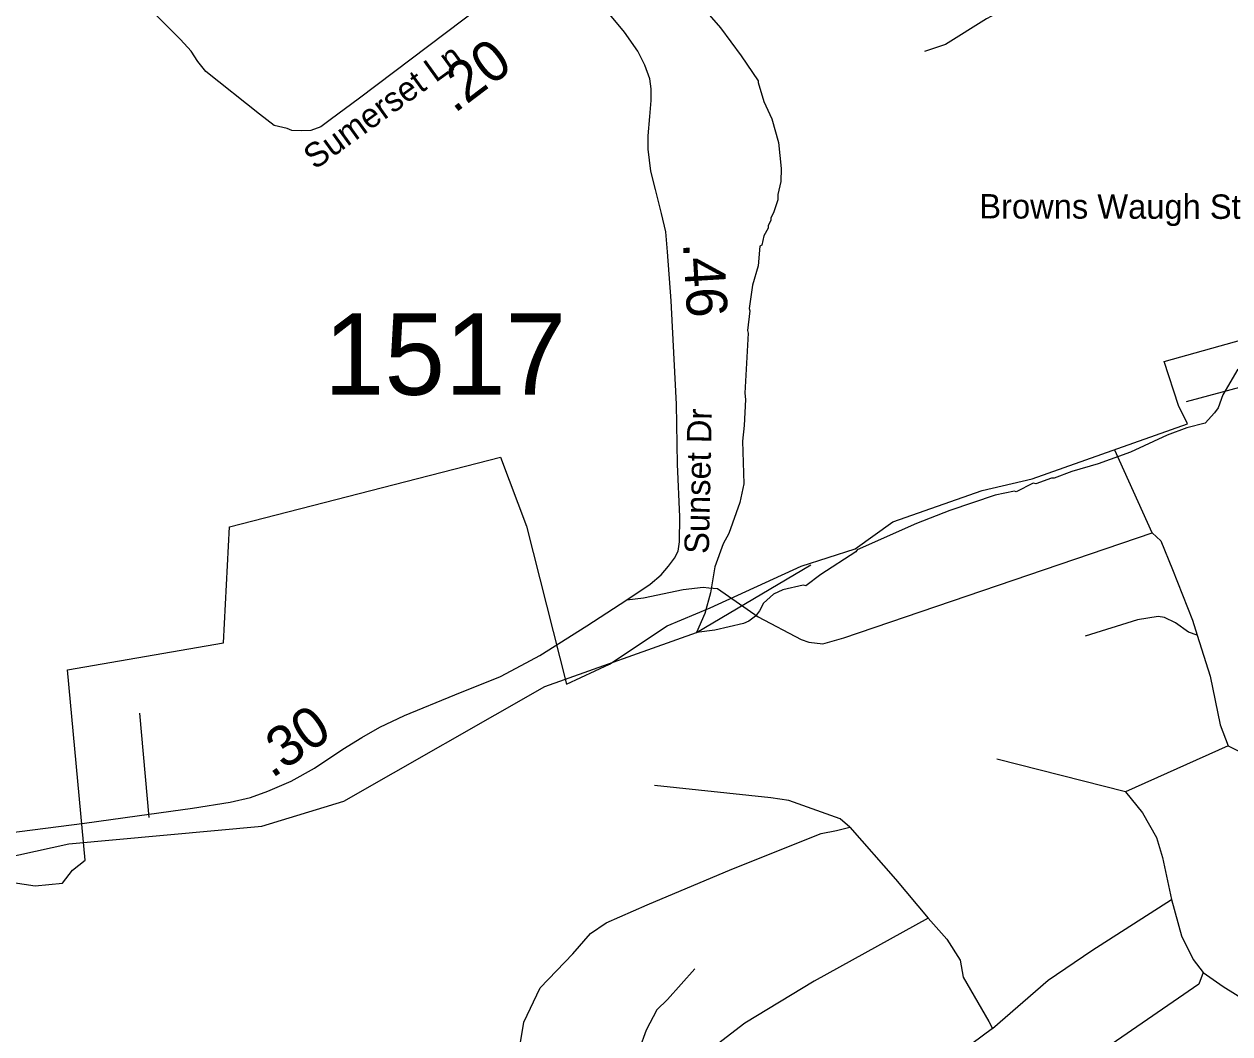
# Model space of a CAD drawing. Extents: x 1248089 to 1457196, y 820910 to 988753.
# Drawn here: x 1361597 to 1365300, y 888151 to 891252 of the extents above; entities that cross this region are included whole.
import ezdxf

# ---------------------------------------------------------------- set-up
doc = ezdxf.new("R2010")
doc.units = 0
for name, color, linetype in [('Exist Boundary Political City Limit New', 7, 'Continuous'), ('Exist Hydrographic Creek Single Shore', 7, 'Continuous'), ('Exist Hydrographic Misc Water Feature', 7, 'Continuous'), ('Exist Road Non-System Type 51', 7, 'Continuous'), ('Exist Road Secondary Type 10 Attributed', 7, 'Continuous'), ('Exist Road Secondary Type 51 Attributed', 7, 'Continuous'), ('Exist Road Secondary Type 51 Label', 7, 'Continuous'), ('Map Preparation Boundary City Limit Buffer Line', 7, 'Continuous'), ('Prop GRAU CAT1 Cell', 7, 'Continuous'), ('Prop Lane Lines', 7, 'Continuous')]:
    doc.layers.add(name, color=color, linetype=linetype)

msp = doc.modelspace()

# ---------------------------------------------------------------- linework, layer by layer
at = {"layer": 'Exist Boundary Political City Limit New'}
for points in [[(1361730.6, 889268.7), (1362210, 889352.3), (1362227.6, 889708.8), (1363059.9, 889922), (1363140, 889710.4), (1363263, 889225.1), (1363395, 889286.5), (1363572.6, 889404.4), (1363703.8, 889459.3), (1363983.8, 889587.2), (1364149.5, 889641.1), (1364264.8, 889723.7), (1364539.6, 889820.5), (1364692.9, 889855.9), (1365170.1, 890024.5), (1365142.1, 890080.8), (1365098.1, 890215.8), (1365339.6, 890284.3)], [(1361543.1, 888618.8), (1361631.1, 888605.6), (1361714.6, 888614.4), (1361745.4, 888654), (1361785, 888684.9), (1361730.6, 889268.7)]]:
    msp.add_lwpolyline(points, dxfattribs=at)
at = {"layer": 'Exist Hydrographic Creek Single Shore'}
msp.add_lwpolyline([(1360414, 888237.2), (1360995.2, 888490.4), (1361282.1, 888635.6), (1361734.2, 888734.9), (1362327.2, 888788.6), (1362579.2, 888865.6), (1363196.2, 889217.6), (1363661.7, 889383.8), (1364013.2, 889591.9)], dxfattribs=at)
at = {"layer": 'Exist Hydrographic Misc Water Feature'}
for points in [[(1363681, 891304.2), (1363735.5, 891240.9), (1363799.6, 891155.4), (1363852, 891078.2), (1363851.2, 891072.8), (1363868.9, 891014.8), (1363893.3, 890961.3), (1363913.7, 890888.8), (1363922, 890808.6), (1363921.1, 890768.7), (1363912.2, 890728.9), (1363911.9, 890712.9), (1363898.9, 890673.2), (1363890.6, 890657.3), (1363890.4, 890649.3), (1363882, 890633.5), (1363881.9, 890625.5), (1363869.4, 890601.9), (1363862.8, 890574), (1363856.7, 890570.2), (1363851.1, 890510), (1363834, 890450.6), (1363824.4, 890378.9), (1363826.1, 890372.1), (1363818.9, 890311), (1363820.7, 890303), (1363810.7, 890119.2), (1363812.2, 890099.2), (1363808.4, 890019.2), (1363803.4, 889971.3), (1363807.9, 889840.8), (1363795.2, 889783.5), (1363761.1, 889688.3), (1363744.4, 889656.7), (1363718.8, 889585.3), (1363705.1, 889505.5), (1363687.6, 889442), (1363661.7, 889383.8)], [(1365324.4, 890192.6), (1365278.6, 890113.6), (1365263.8, 890073.9), (1365253.4, 890058.2), (1365224.7, 890026.9), (1365168.3, 890012.1), (1365107.8, 889989.6), (1364994.7, 889938.1), (1364895.9, 889902.3), (1364815.4, 889878.2), (1364760.9, 889857.4), (1364752.9, 889857.6), (1364704.5, 889840.7), (1364696.6, 889843), (1364644, 889816.1), (1364638.6, 889817.6), (1364579.7, 889805.6), (1364440.7, 889758.8), (1364337.9, 889719.1), (1364156, 889637.3), (1364151.9, 889631.3), (1364044.3, 889561.8), (1363997.6, 889526.9), (1363989.6, 889529.1), (1363927.2, 889514.5), (1363898.9, 889501.1), (1363868.4, 889473.9), (1363855.8, 889450.2), (1363843.5, 889434.4), (1363823.2, 889418.9), (1363807, 889411.2), (1363718.5, 889391.3), (1363661.7, 889383.8)], [(1363657.4, 888350.7), (1363573.3, 888256.6), (1363540.6, 888225.3), (1363507.2, 888162.1), (1363486, 888102.6)]]:
    msp.add_lwpolyline(points, dxfattribs=at)
at = {"layer": 'Exist Road Non-System Type 51'}
for p, q in [((1365061.7, 889689.5), (1364947.1, 889944.1)), ((1361980.8, 888816.1), (1361952.2, 889135.7))]:
    msp.add_line(p, q, dxfattribs=at)
for points in [[(1362404.7, 890931.5), (1362365, 890941), (1362320.1, 890975.8), (1362155.2, 891107.2), (1362130.5, 891137.6), (1362110.3, 891169), (1362077.7, 891205), (1361967.7, 891315), (1361817.3, 891448.7), (1361695.2, 891548.3), (1361627.8, 891596.6), (1361549.2, 891637), (1361441.5, 891677.4), (1361390.2, 891691.7)], [(1365253.8, 891608.9), (1365192.1, 891598.8), (1365153.9, 891593.2), (1365102.3, 891588.7), (1365079.9, 891585.3), (1365019.3, 891567.4), (1364965.4, 891543.8), (1364922.7, 891525.8), (1364881.2, 891514.6), (1364843.3, 891500), (1364817.5, 891474.2), (1364780.4, 891437.2), (1364740, 891385.5), (1364660.3, 891327.1), (1364552.6, 891268.7), (1364426.9, 891190.1), (1364362.2, 891167.9)], [(1365671.5, 890282), (1365542.6, 890212.1), (1365462, 890174.5), (1365345.5, 890140.4), (1365166.4, 890092)], [(1363448.2, 889484.5), (1363499.8, 889490.1), (1363621, 889515.9), (1363682.7, 889522.6), (1363699.6, 889521.5), (1363726.5, 889519.3), (1363851.7, 889431.5), (1363983.3, 889362.7), (1364006.9, 889353.7), (1364050.5, 889349), (1364114.6, 889368), (1365061.7, 889689.5), (1365088, 889665), (1365123.9, 889577.4), (1365185.6, 889421.3)], [(1365200.1, 889375.3), (1365172.9, 889384.9), (1365133.5, 889413.6), (1365099.4, 889429.7), (1365079.7, 889433.3), (1365017, 889422.6), (1364855.8, 889372.4)], [(1365185.6, 889421.3), (1365200.1, 889375.3), (1365239.9, 889249.8), (1365270.5, 889099.8), (1365294.9, 889035.5)], [(1365294.9, 889035.5), (1364979.9, 888894.7)], [(1365294.9, 889035.5), (1365343.9, 889011)], [(1364979.9, 888894.7), (1364584.7, 888994.9)], [(1364133.1, 888785.6), (1364103.3, 888811.8), (1363945.7, 888867.4), (1363890.1, 888876.4), (1363533.7, 888914)], [(1364979.9, 888894.7), (1365031.9, 888830.4), (1365074.7, 888753.9), (1365093.1, 888692.7), (1365120.6, 888564.1)], [(1363120.7, 888118.5), (1363132.2, 888187.1), (1363182.3, 888292), (1363282.3, 888396.9), (1363337.1, 888458.9), (1363384.8, 888492.3), (1363511.1, 888547.2), (1363770.9, 888656.9), (1364044.9, 888766.6), (1364092.6, 888776.1), (1364133.1, 888785.6)], [(1364133.1, 888785.6), (1364273.7, 888625.9), (1364373.5, 888506.4)], [(1364571.5, 888168), (1364742.6, 888316.1), (1364876.1, 888406.7), (1365120.6, 888564.1)], [(1365120.6, 888564.1), (1365151.2, 888452.4), (1365187.9, 888379), (1365218.5, 888339.2), (1365279.7, 888296.3), (1365346.9, 888255)], [(1364373.5, 888506.4), (1364023.2, 888313.2), (1363811.1, 888184.4), (1363687.2, 888089), (1363632.4, 888022.3), (1363582.3, 887950.7), (1363498.9, 887874.4), (1363453.7, 887841), (1363422.7, 887831.5), (1363386.9, 887838.6), (1363375, 887848.2)], [(1364373.5, 888506.4), (1364430.9, 888442.2), (1364471.5, 888377.9), (1364481, 888325.4), (1364559.6, 888189.5), (1364571.5, 888168)], [(1365218.5, 888339.2), (1365204.9, 888304.2), (1364683, 887944.1)], [(1364571.5, 888168), (1364476.2, 888096.5), (1364402.3, 888058.3), (1364297.5, 888017.8), (1364164, 887965.3), (1364035.4, 887889), (1363906.7, 887779.3), (1363844.7, 887717.3), (1363818.5, 887664.8), (1363792.3, 887590.9), (1363730.4, 887320.2), (1363711.3, 887210.5), (1363711.3, 887055.4), (1363704.2, 886957.7), (1363680.5, 886835)]]:
    msp.add_lwpolyline(points, dxfattribs=at)
at = {"layer": 'Exist Road Secondary Type 10 Attributed'}
msp.add_lwpolyline([(1363269.1, 891508.5), (1363215.6, 891469.8), (1363053.2, 891347.4), (1362786.3, 891144.8), (1362626.9, 891024.7), (1362537.3, 890958.4), (1362508.6, 890936.9), (1362478.2, 890926.1), (1362447.7, 890924.3), (1362419.1, 890926.1), (1362404.7, 890931.5)], dxfattribs=at)
at = {"layer": 'Exist Road Secondary Type 51 Attributed'}
msp.add_lwpolyline([(1361543.5, 888767.7), (1361783, 888798.5), (1361944.5, 888820.8), (1362114.8, 888844.6), (1362229.7, 888862.3), (1362292.3, 888876.9), (1362345.4, 888896.9), (1362417.3, 888927.6), (1362489.2, 888967.6), (1362575.6, 889025.3), (1362634.5, 889061.4), (1362689.8, 889092.9), (1362765.5, 889129.1), (1362920.5, 889192.1), (1363060, 889249), (1363124.2, 889282.1), (1363180.7, 889312.8), (1363325.6, 889404.3), (1363448.2, 889484.5), (1363519.4, 889531.9), (1363553.2, 889561.1), (1363576.6, 889588), (1363594.3, 889611.9), (1363605.8, 889633.4), (1363609.7, 889662.6), (1363610.5, 889738.7), (1363603.9, 889901), (1363601.2, 890085.5), (1363593.9, 890223.1), (1363584.3, 890403), (1363573.2, 890552.9), (1363568.2, 890614.4), (1363555.1, 890671.3), (1363536.7, 890744.3), (1363522.4, 890801.2), (1363517.8, 890834.3), (1363514, 890868.9), (1363514, 890909.6), (1363519, 890968.8), (1363522.8, 891018), (1363522.8, 891053.4), (1363518.6, 891084.9), (1363503.2, 891126.4), (1363481.7, 891169.5), (1363441.3, 891227.9), (1363380.2, 891300.9)], dxfattribs=at)
at = {"layer": 'Map Preparation Boundary City Limit Buffer Line'}
for points in [[(1361730.6, 889268.7), (1362210, 889352.3), (1362227.6, 889708.8), (1363059.9, 889922), (1363140, 889710.4), (1363263, 889225.1), (1363395, 889286.5), (1363572.6, 889404.4), (1363703.8, 889459.3), (1363983.8, 889587.2), (1364149.5, 889641.1), (1364264.8, 889723.7), (1364539.6, 889820.5), (1364692.9, 889855.9), (1365170.1, 890024.5), (1365142.1, 890080.8), (1365098.1, 890215.8), (1365339.6, 890284.3)], [(1361543.1, 888618.8), (1361631.1, 888605.6), (1361714.6, 888614.4), (1361745.4, 888654), (1361785, 888684.9), (1361730.6, 889268.7)]]:
    msp.add_lwpolyline(points, dxfattribs=at)

# ---------------------------------------------------------------- texts
at = {"layer": 'Exist Road Secondary Type 51 Label'}
for s, rotation, p in [('Sumerset Ln', 35.8385, (1362490.2, 890803.5)), ('Browns Waugh St', 359.9067, (1364530.8, 890655.5)), ('Sunset Dr', 88.7412, (1363699.8, 889624.7))]:
    msp.add_text(s, height=75, rotation=rotation, dxfattribs=at).set_placement(p)
at = {"layer": 'Prop GRAU CAT1 Cell'}
for s, rotation, p in [('.20', 37.1984, (1362918.7, 890976.5)), ('.46', 273.3885, (1363620.4, 890580.1)), ('.30', 34.6617, (1362357.9, 888934.1))]:
    msp.add_text(s, height=125, rotation=rotation, dxfattribs=at).set_placement(p)
at = {"layer": 'Prop Lane Lines'}
msp.add_text('1517', height=250, dxfattribs=at).set_placement((1362518, 890113.9))

doc.saveas('drawing.dxf')
